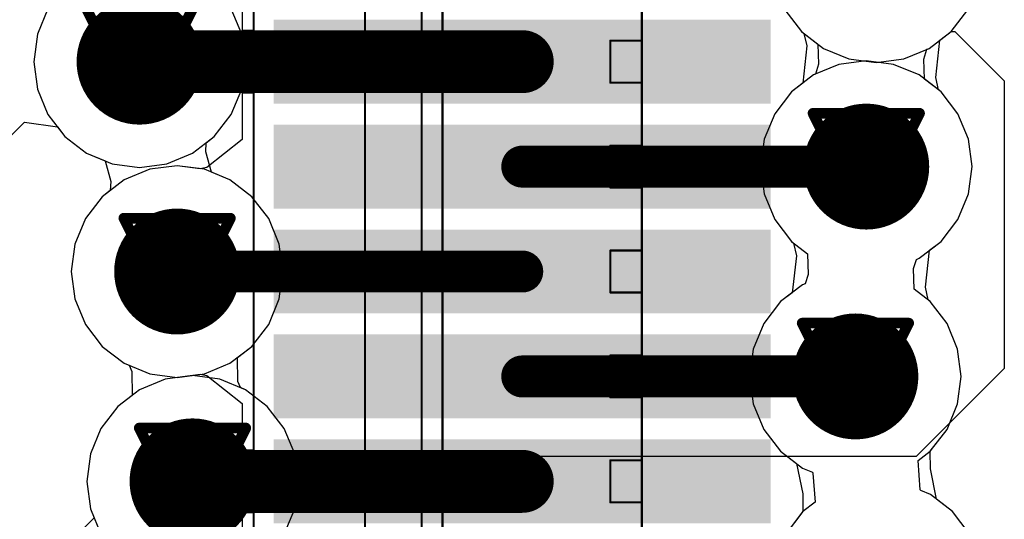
# Model space of a CAD drawing. Header units: millimetres. Extents: x 138 to 555, y 26 to 334.
# Tile 302 of 656: x 219.55 to 224.25, y 238.58 to 240.96. Entities that reach past the tile are written whole.
import ezdxf

# ---------------------------------------------------------------- set-up
doc = ezdxf.new("R2010")
doc.units = ezdxf.units.MM
for name, color, linetype in [('BottomLayer', 5, 'Continuous'), ('DrillDrawing', 1, 'Continuous'), ('Mechanical20', 56, 'Continuous'), ('Mechanical27', 56, 'Continuous'), ('MidLayer1', 16, 'Continuous'), ('MidLayer2', 76, 'Continuous'), ('MidLayer3', 90, 'Continuous'), ('MidLayer4', 156, 'Continuous'), ('MultiLayer', 9, 'Continuous'), ('TopLayer', 1, 'Continuous'), ('TopPaste', 8, 'Continuous'), ('TopSolder', 216, 'Continuous'), ('ViaHoleLayer', 16, 'Continuous')]:
    doc.layers.add(name, color=color, linetype=linetype)

# ---------------------------------------------------------------- blocks, each defined once
blk = doc.blocks.new('CON_SAMTEC_QSH_060_01_L_D_A_808')
at = {"layer": 'Mechanical20', "const_width": 0.01}
blk.add_lwpolyline([(20.85, -4.15), (-20.85, -4.15)], dxfattribs=at)
at = {"layer": 'Mechanical27', "const_width": 0.01}
for points in [[(-2, -2.3), (-18, -2.3)], [(-15.15, -2.3), (-15.35, -2.3)], [(-15.35, -2.45), (-15.35, -2.3)], [(-15.15, -2.45), (-15.15, -2.3)], [(-14.65, -2.3), (-14.85, -2.3)], [(-14.85, -2.45), (-14.85, -2.3)], [(-14.65, -2.45), (-14.65, -2.3)], [(-14.15, -2.3), (-14.35, -2.3)], [(-14.35, -2.45), (-14.35, -2.3)], [(-14.15, -2.45), (-14.15, -2.3)], [(-13.65, -2.3), (-13.85, -2.3)], [(-13.85, -2.45), (-13.85, -2.3)], [(-13.65, -2.45), (-13.65, -2.3)], [(-13.15, -2.3), (-13.35, -2.3)], [(-13.35, -2.45), (-13.35, -2.3)], [(-13.15, -2.45), (-13.15, -2.3)], [(-15.15, -2.45), (-15.35, -2.45)], [(-14.65, -2.45), (-14.85, -2.45)], [(-14.15, -2.45), (-14.35, -2.45)], [(-13.65, -2.45), (-13.85, -2.45)], [(-13.15, -2.45), (-13.35, -2.45)], [(20.35, -3.25), (-20.35, -3.25)], [(20.45, -3.35), (-20.45, -3.35)], [(20.635, -3.62), (-20.635, -3.62)]]:
    blk.add_lwpolyline(points, dxfattribs=at)
at = {"layer": 'Mechanical27', "const_width": 0.005}
for points in [[(-15.3525, -2.3, 1), (-15.3475, -2.3, 1)], [(-15.3525, -2.3, 1), (-15.3475, -2.3, 1)], [(-15.1525, -2.3, 1), (-15.1475, -2.3, 1)], [(-15.1525, -2.3, 1), (-15.1475, -2.3, 1)], [(-14.8525, -2.3, 1), (-14.8475, -2.3, 1)], [(-14.8525, -2.3, 1), (-14.8475, -2.3, 1)], [(-14.6525, -2.3, 1), (-14.6475, -2.3, 1)], [(-14.6525, -2.3, 1), (-14.6475, -2.3, 1)], [(-14.3525, -2.3, 1), (-14.3475, -2.3, 1)], [(-14.3525, -2.3, 1), (-14.3475, -2.3, 1)], [(-14.1525, -2.3, 1), (-14.1475, -2.3, 1)], [(-14.1525, -2.3, 1), (-14.1475, -2.3, 1)], [(-13.8525, -2.3, 1), (-13.8475, -2.3, 1)], [(-13.8525, -2.3, 1), (-13.8475, -2.3, 1)], [(-13.6525, -2.3, 1), (-13.6475, -2.3, 1)], [(-13.6525, -2.3, 1), (-13.6475, -2.3, 1)], [(-13.3525, -2.3, 1), (-13.3475, -2.3, 1)], [(-13.3525, -2.3, 1), (-13.3475, -2.3, 1)], [(-13.1525, -2.3, 1), (-13.1475, -2.3, 1)], [(-13.1525, -2.3, 1), (-13.1475, -2.3, 1)], [(-15.3525, -2.45, 1), (-15.3475, -2.45, 1)], [(-15.3525, -2.45, 1), (-15.3475, -2.45, 1)], [(-15.1525, -2.45, 1), (-15.1475, -2.45, 1)], [(-15.1525, -2.45, 1), (-15.1475, -2.45, 1)], [(-14.8525, -2.45, 1), (-14.8475, -2.45, 1)], [(-14.8525, -2.45, 1), (-14.8475, -2.45, 1)], [(-14.6525, -2.45, 1), (-14.6475, -2.45, 1)], [(-14.6525, -2.45, 1), (-14.6475, -2.45, 1)], [(-14.3525, -2.45, 1), (-14.3475, -2.45, 1)], [(-14.3525, -2.45, 1), (-14.3475, -2.45, 1)], [(-14.1525, -2.45, 1), (-14.1475, -2.45, 1)], [(-14.1525, -2.45, 1), (-14.1475, -2.45, 1)], [(-13.8525, -2.45, 1), (-13.8475, -2.45, 1)], [(-13.8525, -2.45, 1), (-13.8475, -2.45, 1)], [(-13.6525, -2.45, 1), (-13.6475, -2.45, 1)], [(-13.6525, -2.45, 1), (-13.6475, -2.45, 1)], [(-13.3525, -2.45, 1), (-13.3475, -2.45, 1)], [(-13.3525, -2.45, 1), (-13.3475, -2.45, 1)], [(-13.1525, -2.45, 1), (-13.1475, -2.45, 1)], [(-13.1525, -2.45, 1), (-13.1475, -2.45, 1)]]:
    blk.add_lwpolyline(points, format="xyb", close=True, dxfattribs=at)
at = {"layer": 'TopLayer'}
for points in [[(-15.1, -4.005), (-15.1, -1.735), (-15.4, -4.005), (-15.4, -1.735)], [(-14.6, -4.005), (-14.6, -1.735), (-14.9, -4.005), (-14.9, -1.735)], [(-14.1, -4.005), (-14.1, -1.735), (-14.4, -4.005), (-14.4, -1.735)], [(-13.6, -4.005), (-13.6, -1.735), (-13.9, -4.005), (-13.9, -1.735)], [(-13.1, -4.005), (-13.1, -1.735), (-13.4, -4.005), (-13.4, -1.735)]]:
    blk.add_solid(points, dxfattribs=at)
at = {"layer": 'TopPaste'}
for points in [[(-15.1, -4.005), (-15.1, -1.735), (-15.4, -4.005), (-15.4, -1.735)], [(-14.6, -4.005), (-14.6, -1.735), (-14.9, -4.005), (-14.9, -1.735)], [(-14.1, -4.005), (-14.1, -1.735), (-14.4, -4.005), (-14.4, -1.735)], [(-13.6, -4.005), (-13.6, -1.735), (-13.9, -4.005), (-13.9, -1.735)], [(-13.1, -4.005), (-13.1, -1.735), (-13.4, -4.005), (-13.4, -1.735)]]:
    blk.add_solid(points, dxfattribs=at)
at = {"layer": 'TopSolder'}
for points in [[(-15.05, -4.055), (-15.05, -1.685), (-15.45, -4.055), (-15.45, -1.685)], [(-14.55, -4.055), (-14.55, -1.685), (-14.95, -4.055), (-14.95, -1.685)], [(-14.05, -4.055), (-14.05, -1.685), (-14.45, -4.055), (-14.45, -1.685)], [(-13.55, -4.055), (-13.55, -1.685), (-13.95, -4.055), (-13.95, -1.685)], [(-13.05, -4.055), (-13.05, -1.685), (-13.45, -4.055), (-13.45, -1.685)]]:
    blk.add_solid(points, dxfattribs=at)

msp = doc.modelspace()

# ---------------------------------------------------------------- linework, layer by layer
at = {"layer": 'BottomLayer'}
for p, q in [((223.2017, 241.0052), (223.2819, 240.9008)), ((223.9951, 240.9008), (224.0752, 241.0052)), ((223.2819, 240.9008), (223.2934, 240.8919)), ((223.2934, 240.8919), (223.3068, 240.8335)), ((223.9409, 240.8592), (223.9951, 240.9008)), ((223.3068, 240.8335), (223.2884, 240.6556)), ((223.9225, 240.6812), (223.9409, 240.8592)), ((223.9358, 240.6229), (223.9225, 240.6812)), ((223.2884, 240.6556), (223.2342, 240.614)), ((223.2342, 240.614), (223.154, 240.5095)), ((223.9474, 240.614), (223.9358, 240.6229)), ((224.0275, 240.5095), (223.9474, 240.614)), ((223.154, 240.5095), (223.1036, 240.3879)), ((224.0779, 240.3879), (224.0275, 240.5095)), ((223.1036, 240.3879), (223.0864, 240.2574)), ((224.0951, 240.2574), (224.0779, 240.3879)), ((220.305, 240.2617), (220.1745, 240.2445)), ((220.4355, 240.2445), (220.305, 240.2617)), ((223.0864, 240.2574), (223.1036, 240.1269)), ((224.0779, 240.1269), (224.0951, 240.2574)), ((220.1745, 240.2445), (220.0528, 240.1941)), ((220.5571, 240.1941), (220.4355, 240.2445)), ((220.0528, 240.1941), (219.9484, 240.114)), ((220.6616, 240.114), (220.5571, 240.1941)), ((219.9484, 240.114), (219.8682, 240.0095)), ((220.7417, 240.0095), (220.6616, 240.114)), ((223.1036, 240.1269), (223.154, 240.0052)), ((224.0275, 240.0052), (224.0779, 240.1269)), ((219.8682, 240.0095), (219.8179, 239.8879)), ((220.7921, 239.8879), (220.7417, 240.0095)), ((223.154, 240.0052), (223.2342, 239.9008)), ((223.9474, 239.9008), (224.0275, 240.0052)), ((219.8179, 239.8879), (219.8007, 239.7574)), ((220.8093, 239.7574), (220.7921, 239.8879)), ((223.2342, 239.9008), (223.2443, 239.893)), ((223.2443, 239.893), (223.2574, 239.832)), ((223.8921, 239.8584), (223.9474, 239.9008)), ((223.2574, 239.832), (223.2377, 239.6564)), ((223.8724, 239.6828), (223.8921, 239.8584)), ((219.8007, 239.7574), (219.8179, 239.6268)), ((220.7921, 239.6268), (220.8093, 239.7574)), ((223.2377, 239.6564), (223.1824, 239.614)), ((223.8855, 239.6218), (223.8724, 239.6828)), ((219.8179, 239.6268), (219.8682, 239.5052)), ((220.7417, 239.5052), (220.7921, 239.6268)), ((223.1824, 239.614), (223.1023, 239.5095)), ((223.8956, 239.614), (223.8855, 239.6218)), ((223.9758, 239.5095), (223.8956, 239.614)), ((219.8682, 239.5052), (219.9484, 239.4008)), ((220.6616, 239.4008), (220.7417, 239.5052)), ((223.1023, 239.5095), (223.0519, 239.3879)), ((224.0261, 239.3879), (223.9758, 239.5095)), ((219.9484, 239.4008), (220.0528, 239.3206)), ((220.5571, 239.3206), (220.6616, 239.4008)), ((223.0519, 239.3879), (223.0347, 239.2574)), ((224.0433, 239.2574), (224.0261, 239.3879)), ((220.0528, 239.3206), (220.1745, 239.2702)), ((220.4355, 239.2702), (220.5571, 239.3206)), ((220.1745, 239.2702), (220.305, 239.2531)), ((220.305, 239.2531), (220.4355, 239.2702)), ((223.0347, 239.2574), (223.0519, 239.1269)), ((224.0261, 239.1269), (224.0433, 239.2574)), ((223.0519, 239.1269), (223.1023, 239.0052)), ((223.9758, 239.0052), (224.0261, 239.1269)), ((223.1023, 239.0052), (223.1824, 238.9008)), ((223.9017, 238.9087), (223.9758, 239.0052)), ((223.1824, 238.9008), (223.258, 238.8428)), ((223.8956, 238.8989), (223.9017, 238.9087)), ((223.8962, 238.8166), (223.8956, 238.8989)), ((223.258, 238.8428), (223.2877, 238.6982)), ((223.926, 238.672), (223.8962, 238.8166)), ((223.2877, 238.6982), (223.2883, 238.6159)), ((224.0016, 238.614), (223.926, 238.672)), ((223.2883, 238.6159), (223.2823, 238.6061)), ((224.0817, 238.5096), (224.0016, 238.614)), ((223.2823, 238.6061), (223.2082, 238.5096))]:
    msp.add_line(p, q, dxfattribs=at)
at = {"layer": 'BottomLayer', "const_width": 0.3}
for points in [[(219.9758, 240.7574, 1), (220.2758, 240.7574, 1)], [(223.4408, 240.2574, 1), (223.7408, 240.2574, 1)], [(220.155, 239.7574, 1), (220.455, 239.7574, 1)], [(223.389, 239.2574, 1), (223.689, 239.2574, 1)], [(220.2285, 238.7574, 1), (220.5285, 238.7574, 1)]]:
    msp.add_lwpolyline(points, format="xyb", close=True, dxfattribs=at)
at = {"layer": 'DrillDrawing', "const_width": 0.0508}
for points in [[(219.8718, 241.0114), (220.1258, 240.5034)], [(220.1258, 240.5034), (220.3798, 241.0114)], [(219.9734, 240.9098), (220.2782, 240.9098)], [(219.9734, 240.9098), (220.1258, 240.605)], [(220.1258, 240.605), (220.2782, 240.9098)], [(223.3368, 240.5114), (223.8448, 240.5114)], [(223.3368, 240.5114), (223.5908, 240.0034)], [(223.5908, 240.0034), (223.8448, 240.5114)], [(223.4384, 240.4098), (223.7432, 240.4098)], [(223.4384, 240.4098), (223.5908, 240.105)], [(223.5908, 240.105), (223.7432, 240.4098)], [(220.051, 240.0114), (220.559, 240.0114)], [(220.051, 240.0114), (220.305, 239.5034)], [(220.305, 239.5034), (220.559, 240.0114)], [(220.1526, 239.9098), (220.4574, 239.9098)], [(220.1526, 239.9098), (220.305, 239.605)], [(220.305, 239.605), (220.4574, 239.9098)], [(223.285, 239.5114), (223.793, 239.5114)], [(223.285, 239.5114), (223.539, 239.0034)], [(223.539, 239.0034), (223.793, 239.5114)], [(223.3866, 239.4098), (223.6914, 239.4098)], [(223.3866, 239.4098), (223.539, 239.105)], [(223.539, 239.105), (223.6914, 239.4098)], [(220.1245, 239.0114), (220.6325, 239.0114)], [(220.1245, 239.0114), (220.3785, 238.5034)], [(220.3785, 238.5034), (220.6325, 239.0114)], [(220.2261, 238.9098), (220.5309, 238.9098)], [(220.2261, 238.9098), (220.3785, 238.605)], [(220.3785, 238.605), (220.5309, 238.9098)]]:
    msp.add_lwpolyline(points, dxfattribs=at)
at = {"layer": 'DrillDrawing', "const_width": 0.0254}
for points in [[(219.9607, 240.9098, 1), (219.9861, 240.9098, 1)], [(219.9607, 240.9098, 1), (219.9861, 240.9098, 1)], [(220.2655, 240.9098, 1), (220.2909, 240.9098, 1)], [(220.2655, 240.9098, 1), (220.2909, 240.9098, 1)], [(220.1131, 240.605, 1), (220.1385, 240.605, 1)], [(220.1131, 240.605, 1), (220.1385, 240.605, 1)], [(223.3241, 240.5114, 1), (223.3495, 240.5114, 1)], [(223.3241, 240.5114, 1), (223.3495, 240.5114, 1)], [(223.8321, 240.5114, 1), (223.8575, 240.5114, 1)], [(223.8321, 240.5114, 1), (223.8575, 240.5114, 1)], [(220.1131, 240.5034, 1), (220.1385, 240.5034, 1)], [(220.1131, 240.5034, 1), (220.1385, 240.5034, 1)], [(223.4257, 240.4098, 1), (223.4511, 240.4098, 1)], [(223.4257, 240.4098, 1), (223.4511, 240.4098, 1)], [(223.7305, 240.4098, 1), (223.7559, 240.4098, 1)], [(223.7305, 240.4098, 1), (223.7559, 240.4098, 1)], [(223.5781, 240.105, 1), (223.6035, 240.105, 1)], [(223.5781, 240.105, 1), (223.6035, 240.105, 1)], [(220.0383, 240.0114, 1), (220.0637, 240.0114, 1)], [(220.0383, 240.0114, 1), (220.0637, 240.0114, 1)], [(220.5463, 240.0114, 1), (220.5717, 240.0114, 1)], [(220.5463, 240.0114, 1), (220.5717, 240.0114, 1)], [(223.5781, 240.0034, 1), (223.6035, 240.0034, 1)], [(223.5781, 240.0034, 1), (223.6035, 240.0034, 1)], [(220.1399, 239.9098, 1), (220.1653, 239.9098, 1)], [(220.1399, 239.9098, 1), (220.1653, 239.9098, 1)], [(220.4447, 239.9098, 1), (220.4701, 239.9098, 1)], [(220.4447, 239.9098, 1), (220.4701, 239.9098, 1)], [(220.2923, 239.605, 1), (220.3177, 239.605, 1)], [(220.2923, 239.605, 1), (220.3177, 239.605, 1)], [(220.2923, 239.5034, 1), (220.3177, 239.5034, 1)], [(220.2923, 239.5034, 1), (220.3177, 239.5034, 1)], [(223.2723, 239.5114, 1), (223.2977, 239.5114, 1)], [(223.2723, 239.5114, 1), (223.2977, 239.5114, 1)], [(223.7803, 239.5114, 1), (223.8057, 239.5114, 1)], [(223.7803, 239.5114, 1), (223.8057, 239.5114, 1)], [(223.3739, 239.4098, 1), (223.3993, 239.4098, 1)], [(223.3739, 239.4098, 1), (223.3993, 239.4098, 1)], [(223.6787, 239.4098, 1), (223.7041, 239.4098, 1)], [(223.6787, 239.4098, 1), (223.7041, 239.4098, 1)], [(223.5263, 239.105, 1), (223.5517, 239.105, 1)], [(223.5263, 239.105, 1), (223.5517, 239.105, 1)], [(220.1118, 239.0114, 1), (220.1372, 239.0114, 1)], [(220.1118, 239.0114, 1), (220.1372, 239.0114, 1)], [(220.6198, 239.0114, 1), (220.6452, 239.0114, 1)], [(220.6198, 239.0114, 1), (220.6452, 239.0114, 1)], [(223.5263, 239.0034, 1), (223.5517, 239.0034, 1)], [(223.5263, 239.0034, 1), (223.5517, 239.0034, 1)], [(220.2134, 238.9098, 1), (220.2388, 238.9098, 1)], [(220.2134, 238.9098, 1), (220.2388, 238.9098, 1)], [(220.5182, 238.9098, 1), (220.5436, 238.9098, 1)], [(220.5182, 238.9098, 1), (220.5436, 238.9098, 1)], [(220.3658, 238.605, 1), (220.3912, 238.605, 1)], [(220.3658, 238.605, 1), (220.3912, 238.605, 1)]]:
    msp.add_lwpolyline(points, format="xyb", close=True, dxfattribs=at)
at = {"layer": 'MidLayer1'}
for p, q in [((220.613, 240.8879), (220.5626, 241.0095)), ((223.2017, 241.0052), (223.2819, 240.9008)), ((220.6302, 240.7574), (220.613, 240.8879)), ((223.2819, 240.9008), (223.3863, 240.8206)), ((223.8906, 240.8206), (223.9951, 240.9008)), ((223.9951, 240.9008), (224.0128, 240.9019)), ((224.0128, 240.9019), (224.2488, 240.666)), ((223.3863, 240.8206), (223.5079, 240.7703)), ((223.769, 240.7703), (223.8906, 240.8206)), ((223.5079, 240.7703), (223.6385, 240.7531)), ((223.6385, 240.7531), (223.769, 240.7703)), ((220.613, 240.6268), (220.6302, 240.7574)), ((224.2488, 240.666), (224.2488, 239.2959)), ((220.5626, 240.5052), (220.613, 240.6268)), ((220.4825, 240.4008), (220.5626, 240.5052)), ((212.4525, 233.3444), (219.5773, 240.4692)), ((219.5773, 240.4692), (219.7342, 240.4465)), ((219.7342, 240.4465), (219.7692, 240.4008)), ((219.7692, 240.4008), (219.8737, 240.3206)), ((220.378, 240.3206), (220.4825, 240.4008)), ((219.8737, 240.3206), (219.9953, 240.2702)), ((220.2564, 240.2702), (220.378, 240.3206)), ((219.9953, 240.2702), (220.1258, 240.2531)), ((220.1258, 240.2531), (220.2564, 240.2702)), ((224.2488, 239.2959), (223.8284, 238.8756)), ((220.248, 239.2445), (220.1263, 239.1941)), ((220.3785, 239.2617), (220.248, 239.2445)), ((220.509, 239.2445), (220.3785, 239.2617)), ((220.6306, 239.1941), (220.509, 239.2445)), ((220.1263, 239.1941), (220.0219, 239.114)), ((220.7351, 239.114), (220.6306, 239.1941)), ((220.0219, 239.114), (219.9417, 239.0095)), ((220.8152, 239.0095), (220.7351, 239.114)), ((219.9417, 239.0095), (219.8914, 238.8879)), ((220.8656, 238.8879), (220.8152, 239.0095)), ((219.8914, 238.8879), (219.8742, 238.7574)), ((220.8672, 238.8756), (220.8656, 238.8879)), ((223.8284, 238.8756), (220.8672, 238.8756)), ((219.8742, 238.7574), (219.8914, 238.6268)), ((219.8914, 238.6268), (219.9092, 238.5839)), ((219.9092, 238.5839), (219.5763, 238.251))]:
    msp.add_line(p, q, dxfattribs=at)
at = {"layer": 'MidLayer1', "const_width": 0.3}
for points in [[(219.9758, 240.7574, 1), (220.2758, 240.7574, 1)], [(223.4408, 240.2574, 1), (223.7408, 240.2574, 1)], [(220.155, 239.7574, 1), (220.455, 239.7574, 1)], [(223.389, 239.2574, 1), (223.689, 239.2574, 1)], [(220.2285, 238.7574, 1), (220.5285, 238.7574, 1)]]:
    msp.add_lwpolyline(points, format="xyb", close=True, dxfattribs=at)
at = {"layer": 'MidLayer2'}
for p, q in [((223.2017, 241.0052), (223.2819, 240.9008)), ((223.9951, 240.9008), (224.0752, 241.0052)), ((223.2819, 240.9008), (223.2934, 240.8919)), ((223.2934, 240.8919), (223.3068, 240.8335)), ((223.9409, 240.8592), (223.9951, 240.9008)), ((223.3068, 240.8335), (223.2884, 240.6556)), ((223.9225, 240.6812), (223.9409, 240.8592)), ((223.9358, 240.6229), (223.9225, 240.6812)), ((223.2884, 240.6556), (223.2342, 240.614)), ((223.2342, 240.614), (223.154, 240.5095)), ((223.9474, 240.614), (223.9358, 240.6229)), ((224.0275, 240.5095), (223.9474, 240.614)), ((223.154, 240.5095), (223.1036, 240.3879)), ((224.0779, 240.3879), (224.0275, 240.5095)), ((223.1036, 240.3879), (223.0864, 240.2574)), ((224.0951, 240.2574), (224.0779, 240.3879)), ((220.305, 240.2617), (220.1745, 240.2445)), ((220.4355, 240.2445), (220.305, 240.2617)), ((223.0864, 240.2574), (223.1036, 240.1269)), ((224.0779, 240.1269), (224.0951, 240.2574)), ((220.1745, 240.2445), (220.0528, 240.1941)), ((220.5571, 240.1941), (220.4355, 240.2445)), ((220.0528, 240.1941), (219.9484, 240.114)), ((220.6616, 240.114), (220.5571, 240.1941)), ((219.9484, 240.114), (219.8682, 240.0095)), ((220.7417, 240.0095), (220.6616, 240.114)), ((223.1036, 240.1269), (223.154, 240.0052)), ((224.0275, 240.0052), (224.0779, 240.1269)), ((219.8682, 240.0095), (219.8179, 239.8879)), ((220.7921, 239.8879), (220.7417, 240.0095)), ((223.154, 240.0052), (223.2342, 239.9008)), ((223.9474, 239.9008), (224.0275, 240.0052)), ((219.8179, 239.8879), (219.8007, 239.7574)), ((220.8093, 239.7574), (220.7921, 239.8879)), ((223.2342, 239.9008), (223.2443, 239.893)), ((223.2443, 239.893), (223.2574, 239.832)), ((223.8921, 239.8584), (223.9474, 239.9008)), ((223.2574, 239.832), (223.2377, 239.6564)), ((223.8724, 239.6828), (223.8921, 239.8584)), ((219.8007, 239.7574), (219.8179, 239.6268)), ((220.7921, 239.6268), (220.8093, 239.7574)), ((223.2377, 239.6564), (223.1824, 239.614)), ((223.8855, 239.6218), (223.8724, 239.6828)), ((219.8179, 239.6268), (219.8682, 239.5052)), ((220.7417, 239.5052), (220.7921, 239.6268)), ((223.1824, 239.614), (223.1023, 239.5095)), ((223.8956, 239.614), (223.8855, 239.6218)), ((223.9758, 239.5095), (223.8956, 239.614)), ((219.8682, 239.5052), (219.9484, 239.4008)), ((220.6616, 239.4008), (220.7417, 239.5052)), ((223.1023, 239.5095), (223.0519, 239.3879)), ((224.0261, 239.3879), (223.9758, 239.5095)), ((219.9484, 239.4008), (220.0528, 239.3206)), ((220.5571, 239.3206), (220.6616, 239.4008)), ((223.0519, 239.3879), (223.0347, 239.2574)), ((224.0433, 239.2574), (224.0261, 239.3879)), ((220.0528, 239.3206), (220.1745, 239.2702)), ((220.4355, 239.2702), (220.5571, 239.3206)), ((220.1745, 239.2702), (220.305, 239.2531)), ((220.305, 239.2531), (220.4355, 239.2702)), ((223.0347, 239.2574), (223.0519, 239.1269)), ((224.0261, 239.1269), (224.0433, 239.2574)), ((223.0519, 239.1269), (223.1023, 239.0052)), ((223.9758, 239.0052), (224.0261, 239.1269)), ((223.1023, 239.0052), (223.1824, 238.9008)), ((223.9017, 238.9087), (223.9758, 239.0052)), ((223.1824, 238.9008), (223.258, 238.8428)), ((223.8956, 238.8989), (223.9017, 238.9087)), ((223.8962, 238.8166), (223.8956, 238.8989)), ((223.258, 238.8428), (223.2877, 238.6982)), ((223.926, 238.672), (223.8962, 238.8166)), ((223.2877, 238.6982), (223.2883, 238.6159)), ((224.0016, 238.614), (223.926, 238.672)), ((223.2883, 238.6159), (223.2823, 238.6061)), ((224.0817, 238.5096), (224.0016, 238.614)), ((223.2823, 238.6061), (223.2082, 238.5096))]:
    msp.add_line(p, q, dxfattribs=at)
at = {"layer": 'MidLayer2', "const_width": 0.3}
for points in [[(219.9758, 240.7574, 1), (220.2758, 240.7574, 1)], [(223.4408, 240.2574, 1), (223.7408, 240.2574, 1)], [(220.155, 239.7574, 1), (220.455, 239.7574, 1)], [(223.389, 239.2574, 1), (223.689, 239.2574, 1)], [(220.2285, 238.7574, 1), (220.5285, 238.7574, 1)]]:
    msp.add_lwpolyline(points, format="xyb", close=True, dxfattribs=at)
at = {"layer": 'MidLayer3'}
for p, q in [((223.2017, 241.0052), (223.2819, 240.9008)), ((223.9951, 240.9008), (224.0752, 241.0052)), ((223.2819, 240.9008), (223.3603, 240.8406)), ((223.8906, 240.8206), (223.9951, 240.9008)), ((223.3603, 240.8406), (223.3634, 240.7452)), ((223.8658, 240.7695), (223.88, 240.8162)), ((223.88, 240.8162), (223.8906, 240.8206)), ((223.8689, 240.6742), (223.8658, 240.7695)), ((223.3634, 240.7452), (223.3492, 240.6985)), ((223.3386, 240.6941), (223.2342, 240.614)), ((223.3492, 240.6985), (223.3386, 240.6941)), ((223.9474, 240.614), (223.8689, 240.6742)), ((223.2342, 240.614), (223.154, 240.5095)), ((224.0275, 240.5095), (223.9474, 240.614)), ((223.154, 240.5095), (223.1036, 240.3879)), ((224.0779, 240.3879), (224.0275, 240.5095)), ((223.1036, 240.3879), (223.0864, 240.2574)), ((224.0951, 240.2574), (224.0779, 240.3879)), ((220.305, 240.2617), (220.1745, 240.2445)), ((220.4355, 240.2445), (220.305, 240.2617)), ((223.0864, 240.2574), (223.1036, 240.1269)), ((224.0779, 240.1269), (224.0951, 240.2574)), ((220.1745, 240.2445), (220.0528, 240.1941)), ((220.5571, 240.1941), (220.4355, 240.2445)), ((220.0528, 240.1941), (219.9484, 240.114)), ((220.6616, 240.114), (220.5571, 240.1941)), ((219.9484, 240.114), (219.8682, 240.0095)), ((220.7417, 240.0095), (220.6616, 240.114)), ((223.1036, 240.1269), (223.154, 240.0052)), ((224.0275, 240.0052), (224.0779, 240.1269)), ((219.8682, 240.0095), (219.8179, 239.8879)), ((220.7921, 239.8879), (220.7417, 240.0095)), ((223.154, 240.0052), (223.2342, 239.9008)), ((223.9474, 239.9008), (224.0275, 240.0052)), ((219.8179, 239.8879), (219.8007, 239.7574)), ((220.8093, 239.7574), (220.7921, 239.8879)), ((223.2342, 239.9008), (223.3112, 239.8417)), ((223.8429, 239.8206), (223.9474, 239.9008)), ((223.3112, 239.8417), (223.3136, 239.7432)), ((223.8161, 239.7716), (223.8303, 239.8154)), ((223.8303, 239.8154), (223.8429, 239.8206)), ((219.8007, 239.7574), (219.8179, 239.6268)), ((220.7921, 239.6268), (220.8093, 239.7574)), ((223.3136, 239.7432), (223.2995, 239.6994)), ((223.8186, 239.6731), (223.8161, 239.7716)), ((223.2868, 239.6941), (223.1824, 239.614)), ((223.2995, 239.6994), (223.2868, 239.6941)), ((223.8956, 239.614), (223.8186, 239.6731)), ((219.8179, 239.6268), (219.8682, 239.5052)), ((220.7417, 239.5052), (220.7921, 239.6268)), ((223.1824, 239.614), (223.1023, 239.5095)), ((223.9758, 239.5095), (223.8956, 239.614)), ((219.8682, 239.5052), (219.9484, 239.4008)), ((220.6616, 239.4008), (220.7417, 239.5052)), ((223.1023, 239.5095), (223.0519, 239.3879)), ((224.0261, 239.3879), (223.9758, 239.5095)), ((219.9484, 239.4008), (220.0528, 239.3206)), ((220.5571, 239.3206), (220.6616, 239.4008)), ((223.0519, 239.3879), (223.0347, 239.2574)), ((224.0433, 239.2574), (224.0261, 239.3879)), ((220.0528, 239.3206), (220.1745, 239.2702)), ((220.4355, 239.2702), (220.5571, 239.3206)), ((220.1745, 239.2702), (220.305, 239.2531)), ((220.305, 239.2531), (220.4355, 239.2702)), ((223.0347, 239.2574), (223.0519, 239.1269)), ((224.0261, 239.1269), (224.0433, 239.2574)), ((223.0519, 239.1269), (223.1023, 239.0052)), ((223.9758, 239.0052), (224.0261, 239.1269)), ((223.1023, 239.0052), (223.1824, 238.9008)), ((223.8956, 238.9008), (223.9758, 239.0052)), ((223.1824, 238.9008), (223.2868, 238.8206)), ((223.8376, 238.8563), (223.8956, 238.9008)), ((223.8479, 238.7176), (223.8376, 238.8563)), ((223.2868, 238.8206), (223.3339, 238.8012)), ((223.3339, 238.8012), (223.3361, 238.7972)), ((223.3361, 238.7972), (223.3464, 238.6585)), ((223.8501, 238.7136), (223.8479, 238.7176)), ((223.8971, 238.6941), (223.8501, 238.7136)), ((223.3464, 238.6585), (223.2884, 238.614)), ((224.0016, 238.614), (223.8971, 238.6941)), ((223.2884, 238.614), (223.2082, 238.5096)), ((224.0817, 238.5096), (224.0016, 238.614))]:
    msp.add_line(p, q, dxfattribs=at)
at = {"layer": 'MidLayer3', "const_width": 0.3}
for points in [[(219.9758, 240.7574, 1), (220.2758, 240.7574, 1)], [(223.4408, 240.2574, 1), (223.7408, 240.2574, 1)], [(220.155, 239.7574, 1), (220.455, 239.7574, 1)], [(223.389, 239.2574, 1), (223.689, 239.2574, 1)], [(220.2285, 238.7574, 1), (220.5285, 238.7574, 1)]]:
    msp.add_lwpolyline(points, format="xyb", close=True, dxfattribs=at)
at = {"layer": 'MidLayer4'}
for p, q in [((219.6891, 241.0095), (219.6387, 240.8879)), ((220.613, 240.8879), (220.5626, 241.0095)), ((219.6387, 240.8879), (219.6215, 240.7574)), ((220.6302, 240.7574), (220.613, 240.8879)), ((219.6215, 240.7574), (219.6387, 240.6268)), ((220.613, 240.6268), (220.6302, 240.7574)), ((223.4602, 240.7445), (223.3386, 240.6941)), ((223.5908, 240.7617), (223.4602, 240.7445)), ((223.7213, 240.7445), (223.5908, 240.7617)), ((223.8429, 240.6941), (223.7213, 240.7445)), ((223.3386, 240.6941), (223.2342, 240.614)), ((223.9474, 240.614), (223.8429, 240.6941)), ((219.6387, 240.6268), (219.6891, 240.5052)), ((220.5626, 240.5052), (220.613, 240.6268)), ((223.2342, 240.614), (223.154, 240.5095)), ((224.0275, 240.5095), (223.9474, 240.614)), ((219.6891, 240.5052), (219.7692, 240.4008)), ((220.4825, 240.4008), (220.5626, 240.5052)), ((223.154, 240.5095), (223.1036, 240.3879)), ((224.0779, 240.3879), (224.0275, 240.5095)), ((219.7692, 240.4008), (219.8737, 240.3206)), ((220.4442, 240.3714), (220.4825, 240.4008)), ((220.4413, 240.3284), (220.4442, 240.3714)), ((223.1036, 240.3879), (223.0864, 240.2574)), ((224.0951, 240.2574), (224.0779, 240.3879)), ((219.8737, 240.3206), (219.9616, 240.2842)), ((220.4692, 240.2305), (220.4413, 240.3284)), ((219.9616, 240.2842), (219.9896, 240.1864)), ((223.0864, 240.2574), (223.1036, 240.1269)), ((224.0779, 240.1269), (224.0951, 240.2574)), ((220.5571, 240.1941), (220.4692, 240.2305)), ((219.9896, 240.1864), (219.9866, 240.1433)), ((220.6616, 240.114), (220.5571, 240.1941)), ((219.9484, 240.114), (219.8682, 240.0095)), ((219.9866, 240.1433), (219.9484, 240.114)), ((220.7417, 240.0095), (220.6616, 240.114)), ((223.1036, 240.1269), (223.154, 240.0052)), ((224.0275, 240.0052), (224.0779, 240.1269)), ((219.8682, 240.0095), (219.8179, 239.8879)), ((220.7921, 239.8879), (220.7417, 240.0095)), ((223.154, 240.0052), (223.2342, 239.9008)), ((223.9474, 239.9008), (224.0275, 240.0052)), ((219.8179, 239.8879), (219.8007, 239.7574)), ((220.8093, 239.7574), (220.7921, 239.8879)), ((223.2342, 239.9008), (223.3112, 239.8417)), ((223.8429, 239.8206), (223.9474, 239.9008)), ((223.3112, 239.8417), (223.3136, 239.7432)), ((223.8161, 239.7716), (223.8303, 239.8154)), ((223.8303, 239.8154), (223.8429, 239.8206)), ((219.8007, 239.7574), (219.8179, 239.6268)), ((220.7921, 239.6268), (220.8093, 239.7574)), ((223.3136, 239.7432), (223.2995, 239.6994)), ((223.8186, 239.6731), (223.8161, 239.7716)), ((223.2868, 239.6941), (223.1824, 239.614)), ((223.2995, 239.6994), (223.2868, 239.6941)), ((223.8956, 239.614), (223.8186, 239.6731)), ((219.8179, 239.6268), (219.8682, 239.5052)), ((220.7417, 239.5052), (220.7921, 239.6268)), ((223.1824, 239.614), (223.1023, 239.5095)), ((223.9758, 239.5095), (223.8956, 239.614)), ((219.8682, 239.5052), (219.9484, 239.4008)), ((220.6616, 239.4008), (220.7417, 239.5052)), ((223.1023, 239.5095), (223.0519, 239.3879)), ((224.0261, 239.3879), (223.9758, 239.5095)), ((219.9484, 239.4008), (220.0528, 239.3206)), ((220.5922, 239.3475), (220.6616, 239.4008)), ((223.0519, 239.3879), (223.0347, 239.2574)), ((224.0433, 239.2574), (224.0261, 239.3879)), ((220.0528, 239.3206), (220.0769, 239.3106)), ((220.594, 239.2337), (220.5922, 239.3475)), ((220.0769, 239.3106), (220.0895, 239.2811)), ((220.0895, 239.2811), (220.0913, 239.1672)), ((220.6066, 239.2041), (220.594, 239.2337)), ((223.0347, 239.2574), (223.0519, 239.1269)), ((224.0261, 239.1269), (224.0433, 239.2574)), ((220.6306, 239.1941), (220.6066, 239.2041)), ((220.7351, 239.114), (220.6306, 239.1941)), ((220.0913, 239.1672), (220.0219, 239.114)), ((223.0519, 239.1269), (223.1023, 239.0052)), ((223.9758, 239.0052), (224.0261, 239.1269)), ((220.0219, 239.114), (219.9417, 239.0095)), ((220.8152, 239.0095), (220.7351, 239.114)), ((219.9417, 239.0095), (219.8914, 238.8879)), ((220.8656, 238.8879), (220.8152, 239.0095)), ((223.1023, 239.0052), (223.1824, 238.9008)), ((223.8956, 238.9008), (223.9758, 239.0052)), ((223.1824, 238.9008), (223.2868, 238.8206)), ((223.8376, 238.8563), (223.8956, 238.9008)), ((219.8914, 238.8879), (219.8742, 238.7574)), ((220.8828, 238.7574), (220.8656, 238.8879)), ((223.8479, 238.7176), (223.8376, 238.8563)), ((223.2868, 238.8206), (223.3339, 238.8012)), ((223.3339, 238.8012), (223.3361, 238.7972)), ((223.3361, 238.7972), (223.3464, 238.6585)), ((219.8742, 238.7574), (219.8914, 238.6268)), ((220.8656, 238.6268), (220.8828, 238.7574)), ((223.8501, 238.7136), (223.8479, 238.7176)), ((223.8971, 238.6941), (223.8501, 238.7136)), ((223.3464, 238.6585), (223.2884, 238.614)), ((224.0016, 238.614), (223.8971, 238.6941)), ((219.8914, 238.6268), (219.9417, 238.5052)), ((220.8152, 238.5052), (220.8656, 238.6268)), ((223.2884, 238.614), (223.2082, 238.5096)), ((224.0817, 238.5096), (224.0016, 238.614))]:
    msp.add_line(p, q, dxfattribs=at)
at = {"layer": 'MidLayer4', "const_width": 0.3}
for points in [[(219.9758, 240.7574, 1), (220.2758, 240.7574, 1)], [(223.4408, 240.2574, 1), (223.7408, 240.2574, 1)], [(220.155, 239.7574, 1), (220.455, 239.7574, 1)], [(223.389, 239.2574, 1), (223.689, 239.2574, 1)], [(220.2285, 238.7574, 1), (220.5285, 238.7574, 1)]]:
    msp.add_lwpolyline(points, format="xyb", close=True, dxfattribs=at)
at = {"layer": 'MultiLayer', "const_width": 0.3}
for points in [[(219.9758, 240.7574, 1), (220.2758, 240.7574, 1)], [(223.4408, 240.2574, 1), (223.7408, 240.2574, 1)], [(220.155, 239.7574, 1), (220.455, 239.7574, 1)], [(223.389, 239.2574, 1), (223.689, 239.2574, 1)], [(220.2285, 238.7574, 1), (220.5285, 238.7574, 1)]]:
    msp.add_lwpolyline(points, format="xyb", close=True, dxfattribs=at)
at = {"layer": 'TopLayer'}
for p, q in [((220.6155, 241.1172), (220.6155, 240.9074)), ((223.9951, 240.9008), (224.0752, 241.0052)), ((220.6155, 240.9074), (220.6655, 240.9074)), ((220.6655, 240.9074), (220.6655, 240.8324)), ((223.9409, 240.8592), (223.9951, 240.9008)), ((220.6655, 240.8324), (221.9505, 240.8324)), ((221.9505, 240.8324), (221.9505, 240.6824)), ((223.9225, 240.6812), (223.9409, 240.8592)), ((221.9505, 240.6824), (220.6655, 240.6824)), ((220.6655, 240.6824), (220.6655, 240.6074)), ((223.9358, 240.6229), (223.9225, 240.6812)), ((220.6655, 240.6074), (220.6155, 240.6074)), ((220.6155, 240.6074), (220.6155, 240.3864)), ((223.9474, 240.614), (223.9358, 240.6229)), ((224.0275, 240.5095), (223.9474, 240.614)), ((224.0779, 240.3879), (224.0275, 240.5095)), ((220.6155, 240.3864), (220.4467, 240.2533)), ((224.0951, 240.2574), (224.0779, 240.3879)), ((220.305, 240.2617), (220.1745, 240.2445)), ((220.4155, 240.2471), (220.305, 240.2617)), ((220.4467, 240.2533), (220.4155, 240.2471)), ((224.0779, 240.1269), (224.0951, 240.2574)), ((220.1745, 240.2445), (220.0528, 240.1941)), ((220.0528, 240.1941), (219.9484, 240.114)), ((219.9484, 240.114), (219.8682, 240.0095)), ((224.0275, 240.0052), (224.0779, 240.1269)), ((219.8682, 240.0095), (219.8179, 239.8879)), ((223.9474, 239.9008), (224.0275, 240.0052)), ((219.8179, 239.8879), (219.8007, 239.7574)), ((223.8921, 239.8584), (223.9474, 239.9008)), ((223.8724, 239.6828), (223.8921, 239.8584)), ((219.8007, 239.7574), (219.8179, 239.6268)), ((223.8855, 239.6218), (223.8724, 239.6828)), ((219.8179, 239.6268), (219.8682, 239.5052)), ((223.8956, 239.614), (223.8855, 239.6218)), ((223.9758, 239.5095), (223.8956, 239.614)), ((219.8682, 239.5052), (219.9484, 239.4008)), ((224.0261, 239.3879), (223.9758, 239.5095)), ((219.9484, 239.4008), (220.0528, 239.3206)), ((224.0433, 239.2574), (224.0261, 239.3879)), ((220.0528, 239.3206), (220.1745, 239.2702)), ((220.1745, 239.2702), (220.305, 239.2531)), ((220.305, 239.2531), (220.4155, 239.2676)), ((220.4155, 239.2676), (220.4467, 239.2614)), ((220.4467, 239.2614), (220.6155, 239.1283)), ((224.0261, 239.1269), (224.0433, 239.2574)), ((220.6155, 239.1283), (220.6155, 238.9074)), ((223.9758, 239.0052), (224.0261, 239.1269)), ((223.9017, 238.9087), (223.9758, 239.0052)), ((220.6155, 238.9074), (220.6655, 238.9074)), ((220.6655, 238.9074), (220.6655, 238.8324)), ((223.8956, 238.8989), (223.9017, 238.9087)), ((223.8962, 238.8166), (223.8956, 238.8989)), ((220.6655, 238.8324), (221.9505, 238.8324)), ((221.9505, 238.8324), (221.9505, 238.6824)), ((223.926, 238.672), (223.8962, 238.8166)), ((221.9505, 238.6824), (220.6655, 238.6824)), ((220.6655, 238.6824), (220.6655, 238.6074)), ((224.0016, 238.614), (223.926, 238.672)), ((224.0817, 238.5096), (224.0016, 238.614)), ((220.6655, 238.6074), (220.6155, 238.6074)), ((220.6155, 238.6074), (220.6155, 238.4074))]:
    msp.add_line(p, q, dxfattribs=at)
for points, const_width in [([(219.9758, 240.7574, 1), (220.2758, 240.7574, 1)], 0.3), ([(220.0509, 240.7574, 1), (220.2008, 240.7574, 1)], 0.15), ([(221.8755, 240.7574, 1), (222.0255, 240.7574, 1)], 0.15), ([(223.4408, 240.2574, 1), (223.7408, 240.2574, 1)], 0.3), ([(221.9005, 240.2574, 1), (222.0005, 240.2574, 1)], 0.1), ([(223.5408, 240.2574, 1), (223.6408, 240.2574, 1)], 0.1), ([(220.155, 239.7574, 1), (220.455, 239.7574, 1)], 0.3), ([(220.255, 239.7574, 1), (220.355, 239.7574, 1)], 0.1), ([(221.9005, 239.7574, 1), (222.0005, 239.7574, 1)], 0.1), ([(223.389, 239.2574, 1), (223.689, 239.2574, 1)], 0.3), ([(221.9005, 239.2574, 1), (222.0005, 239.2574, 1)], 0.1), ([(223.489, 239.2574, 1), (223.589, 239.2574, 1)], 0.1), ([(220.2285, 238.7574, 1), (220.5285, 238.7574, 1)], 0.3), ([(220.3035, 238.7574, 1), (220.4535, 238.7574, 1)], 0.15), ([(221.8755, 238.7574, 1), (222.0255, 238.7574, 1)], 0.15)]:
    msp.add_lwpolyline(points, format="xyb", close=True, dxfattribs=dict(at, const_width=const_width))
for points, const_width in [([(220.1258, 240.7574), (221.9505, 240.7574)], 0.3), ([(221.9505, 240.2574), (223.5908, 240.2574)], 0.2), ([(220.305, 239.7574), (221.9505, 239.7574)], 0.2), ([(221.9505, 239.2574), (223.539, 239.2574)], 0.2), ([(220.3785, 238.7574), (221.9505, 238.7574)], 0.3)]:
    msp.add_lwpolyline(points, dxfattribs=dict(at, const_width=const_width))
at = {"layer": 'ViaHoleLayer', "const_width": 0.15}
for points in [[(220.0509, 240.7574, 1), (220.2008, 240.7574, 1)], [(223.5158, 240.2574, 1), (223.6658, 240.2574, 1)], [(220.23, 239.7574, 1), (220.38, 239.7574, 1)], [(223.464, 239.2574, 1), (223.614, 239.2574, 1)], [(220.3035, 238.7574, 1), (220.4535, 238.7574, 1)]]:
    msp.add_lwpolyline(points, format="xyb", close=True, dxfattribs=at)

# ---------------------------------------------------------------- block references
at = {"rotation": 270}
msp.add_blockref('CON_SAMTEC_QSH_060_01_L_D_A_808', (224.8205, 225.5074), dxfattribs=at)

doc.saveas('drawing.dxf')
